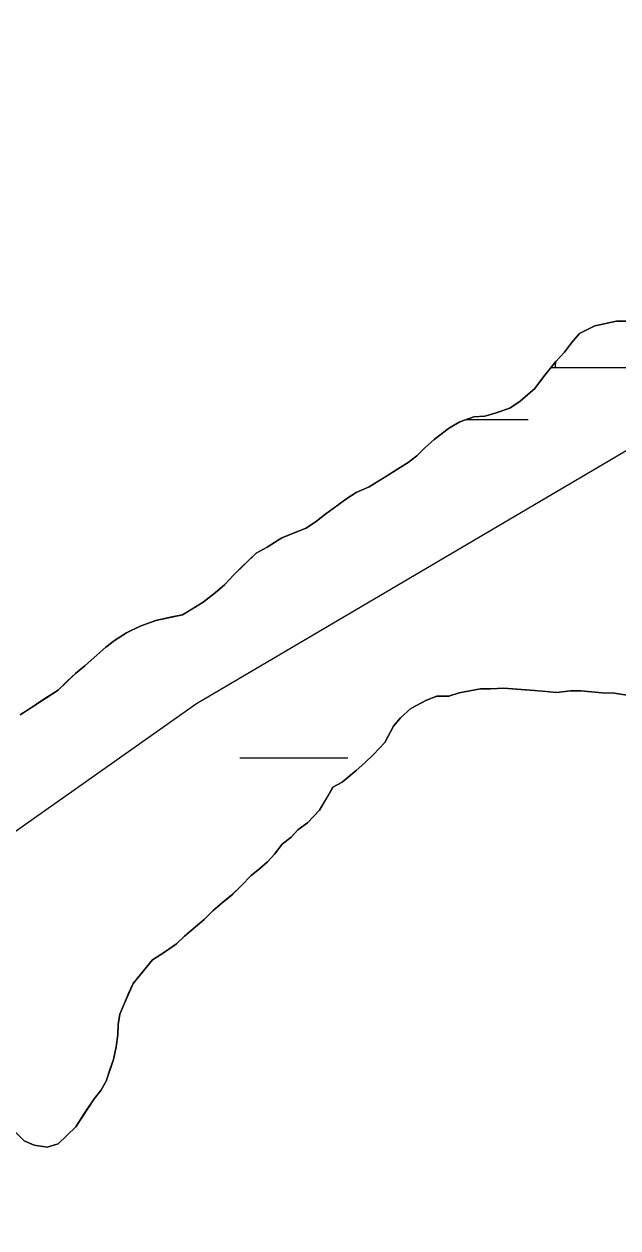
# Model space of a CAD drawing. Extents: x 3177185 to 3215018, y 812988 to 838321.
# Drawn here: x 3188315 to 3188490.8, y 835877.7 to 836233.8 of the extents above; entities that cross this region are included whole.
import ezdxf

# ---------------------------------------------------------------- set-up
doc = ezdxf.new("R2010")
doc.units = 0
for name, color, linetype in [('V-ROAD-CNTR', 7, 'Continuous'), ('V-TOPO-SHOR', 7, 'Continuous'), ('V-WETL-SWMP', 7, 'Continuous')]:
    doc.layers.add(name, color=color, linetype=linetype)

msp = doc.modelspace()

# ---------------------------------------------------------------- linework, layer by layer
at = {"layer": 'V-ROAD-CNTR'}
msp.add_lwpolyline([(3187198.86, 835160.27), (3187350.24, 835272.3), (3187510.41, 835390.85), (3187695.75, 835540.84), (3187881.08, 835690.83), (3188135.33, 835870.1), (3188366.09, 836032.8), (3188570.64, 836153.18), (3188726.06, 836244.64), (3189133.37, 836570.52)], dxfattribs=at)
at = {"layer": 'V-TOPO-SHOR'}
for points in [[(3188494.12, 836145.86), (3188490.32, 836145.91), (3188483.96, 836144.47), (3188479.37, 836142.25), (3188477.05, 836139.49), (3188474.98, 836136.72), (3188472.42, 836133.97), (3188468.81, 836129.45), (3188466.23, 836125.93), (3188461.87, 836122.18), (3188458.8, 836120.19), (3188454.72, 836118.72), (3188451.42, 836117.75), (3188448.11, 836117.54), (3188444.04, 836116.07), (3188440.97, 836114.33), (3188436.36, 836110.84), (3188433.54, 836108.34), (3188431.23, 836106.09), (3188428.67, 836104.09), (3188425.6, 836102.1), (3188422.02, 836099.87), (3188417.17, 836096.88), (3188413.34, 836095.16), (3188410.53, 836093.42), (3188407.46, 836091.17), (3188404.39, 836088.93), (3188401.57, 836086.69), (3188398.5, 836084.69), (3188395.44, 836083.46), (3188391.36, 836081.74), (3188387.01, 836079.01), (3188383.69, 836077.28), (3188379.33, 836073.02), (3188377.02, 836070.77), (3188374.45, 836068.01), (3188371.62, 836065.51), (3188368.04, 836062.77), (3188365.23, 836061.03), (3188361.91, 836059.04), (3188358.35, 836058.32), (3188354.02, 836057.37), (3188349.44, 836055.65), (3188345.35, 836053.67), (3188341.77, 836051.44), (3188339.21, 836049.44), (3188336.65, 836047.19), (3188333.06, 836043.94), (3188330.24, 836041.69), (3188327.93, 836039.44), (3188325.1, 836036.68), (3188319.99, 836033.45), (3188317.43, 836031.71), (3188313.85, 836029.47)], [(3188353, 835956.95), (3188356.58, 835959.19), (3188360.16, 835961.68), (3188362.47, 835963.93), (3188365.8, 835966.68), (3188368.37, 835968.93), (3188370.94, 835971.43), (3188373.76, 835973.93), (3188376.58, 835976.18), (3188379.4, 835978.93), (3188382.23, 835981.94), (3188384.79, 835983.94), (3188387.1, 835985.94), (3188389.15, 835988.19), (3188391.47, 835991.21), (3188394.04, 835993.2), (3188396.09, 835995.46), (3188398.91, 835997.45), (3188402.51, 836001.21), (3188404.58, 836004.73), (3188406.4, 836008.01), (3188409.21, 836009.49), (3188413.31, 836012.99), (3188415.87, 836015.24), (3188418.44, 836017.74), (3188421.78, 836021.25), (3188424.38, 836026.04), (3188426.44, 836028.55), (3188429.52, 836031.3), (3188434.11, 836033.78), (3188437.17, 836035), (3188440.72, 836034.96), (3188443.78, 836035.94), (3188450.14, 836037.12), (3188453.18, 836037.08), (3188456.98, 836037.29), (3188460.78, 836036.99), (3188466.1, 836036.67), (3188469.65, 836036.37), (3188472.69, 836036.08), (3188476.75, 836036.53), (3188479.8, 836036.49), (3188486.13, 836035.9), (3188489.68, 836035.86), (3188494.74, 836035.03)], [(3188312.54, 835905.99), (3188315.04, 835903.42), (3188318.07, 835902.11), (3188321.86, 835901.56), (3188325.17, 835902.53), (3188327.74, 835905.03), (3188330.31, 835907.53), (3188332.89, 835911.56), (3188335.74, 835915.83), (3188337.8, 835918.34), (3188339.36, 835921.11), (3188340.41, 835924.4), (3188341.46, 835927.43), (3188342.27, 835931.22), (3188342.83, 835934.76), (3188342.87, 835937.81), (3188343.41, 835940.84), (3188344.72, 835944.12), (3188346.03, 835947.15), (3188347.33, 835949.92), (3188353, 835956.95)]]:
    msp.add_lwpolyline(points, dxfattribs=at)
at = {"layer": 'V-WETL-SWMP'}
for p, q in [((3188483.96, 836144.47), (3188490.32, 836145.91)), ((3188490.32, 836145.91), (3188497.67, 836145.82)), ((3188477.05, 836139.49), (3188479.37, 836142.25)), ((3188479.37, 836142.25), (3188483.96, 836144.47)), ((3188474.99, 836136.72), (3188477.05, 836139.49)), ((3188472.41, 836133.97), (3188474.99, 836136.72)), ((3188468.81, 836129.45), (3188472.41, 836133.97)), ((3188470.99, 836132.18), (3188502.27, 836132.18)), ((3188466.23, 836125.93), (3188468.81, 836129.45)), ((3188461.87, 836122.18), (3188466.23, 836125.93)), ((3188454.72, 836118.72), (3188458.8, 836120.19)), ((3188458.8, 836120.19), (3188461.87, 836122.18)), ((3188444.04, 836116.07), (3188448.11, 836117.54)), ((3188445.93, 836116.75), (3188464.27, 836116.75)), ((3188448.11, 836117.54), (3188451.41, 836117.75)), ((3188451.41, 836117.75), (3188454.72, 836118.72)), ((3188436.36, 836110.84), (3188440.97, 836114.33)), ((3188440.97, 836114.33), (3188444.04, 836116.07)), ((3188433.54, 836108.34), (3188436.36, 836110.84)), ((3188428.67, 836104.09), (3188431.23, 836106.09)), ((3188431.23, 836106.09), (3188433.54, 836108.34)), ((3188425.6, 836102.1), (3188428.67, 836104.09)), ((3188417.17, 836096.88), (3188425.6, 836102.1)), ((3188410.53, 836093.42), (3188413.34, 836095.16)), ((3188413.34, 836095.16), (3188417.17, 836096.88)), ((3188404.38, 836088.93), (3188410.53, 836093.42)), ((3188401.57, 836086.68), (3188404.38, 836088.93)), ((3188391.36, 836081.74), (3188398.5, 836084.69)), ((3188398.5, 836084.69), (3188401.57, 836086.68)), ((3188387.01, 836079.01), (3188391.36, 836081.74)), ((3188377.02, 836070.77), (3188383.69, 836077.28)), ((3188383.69, 836077.28), (3188387.01, 836079.01)), ((3188374.45, 836068.01), (3188377.02, 836070.77)), ((3188371.62, 836065.51), (3188374.45, 836068.01)), ((3188368.04, 836062.77), (3188371.62, 836065.51)), ((3188361.91, 836059.04), (3188368.04, 836062.77)), ((3188349.44, 836055.65), (3188354.02, 836057.36)), ((3188354.02, 836057.36), (3188361.91, 836059.04)), ((3188341.77, 836051.43), (3188345.35, 836053.67)), ((3188345.35, 836053.67), (3188349.44, 836055.65)), ((3188333.06, 836043.94), (3188339.21, 836049.44)), ((3188339.21, 836049.44), (3188341.77, 836051.43)), ((3188325.1, 836036.68), (3188330.24, 836041.69)), ((3188330.24, 836041.69), (3188333.06, 836043.94)), ((3188313.85, 836029.47), (3188325.1, 836036.68)), ((3188437.17, 836035), (3188434.11, 836033.77)), ((3188440.72, 836034.96), (3188437.17, 836035)), ((3188443.78, 836035.93), (3188440.72, 836034.96)), ((3188450.13, 836037.12), (3188443.78, 836035.93)), ((3188453.18, 836037.08), (3188450.13, 836037.12)), ((3188456.98, 836037.29), (3188453.18, 836037.08)), ((3188466.1, 836036.66), (3188456.98, 836037.29)), ((3188472.69, 836036.07), (3188466.1, 836036.66)), ((3188476.75, 836036.53), (3188472.69, 836036.07)), ((3188479.8, 836036.49), (3188476.75, 836036.53)), ((3188486.13, 836035.9), (3188479.8, 836036.49)), ((3188489.68, 836035.86), (3188486.13, 836035.9)), ((3188494.74, 836035.03), (3188489.68, 836035.86)), ((3188429.52, 836031.3), (3188426.44, 836028.55)), ((3188434.11, 836033.77), (3188429.52, 836031.3)), ((3188426.44, 836028.55), (3188424.38, 836026.04)), ((3188424.38, 836026.04), (3188421.78, 836021.25)), ((3188421.78, 836021.25), (3188418.44, 836017.74)), ((3188378.86, 836016.75), (3188410.86, 836016.75)), ((3188418.44, 836017.74), (3188415.87, 836015.24)), ((3188415.87, 836015.24), (3188413.31, 836012.99)), ((3188413.31, 836012.99), (3188409.21, 836009.49)), ((3188406.4, 836008.01), (3188402.51, 836001.21)), ((3188409.21, 836009.49), (3188406.4, 836008.01)), ((3188402.51, 836001.21), (3188398.91, 835997.45)), ((3188396.09, 835995.46), (3188394.04, 835993.2)), ((3188398.91, 835997.45), (3188396.09, 835995.46)), ((3188394.04, 835993.2), (3188391.47, 835991.2)), ((3188389.15, 835988.19), (3188387.1, 835985.93)), ((3188391.47, 835991.2), (3188389.15, 835988.19)), ((3188387.1, 835985.93), (3188384.79, 835983.94)), ((3188382.23, 835981.94), (3188379.4, 835978.93)), ((3188384.79, 835983.94), (3188382.23, 835981.94)), ((3188379.4, 835978.93), (3188376.57, 835976.18)), ((3188373.76, 835973.93), (3188370.93, 835971.43)), ((3188376.57, 835976.18), (3188373.76, 835973.93)), ((3188370.93, 835971.43), (3188368.37, 835968.93)), ((3188368.37, 835968.93), (3188362.47, 835963.93)), ((3188362.47, 835963.93), (3188360.16, 835961.68)), ((3188360.16, 835961.68), (3188356.58, 835959.19)), ((3188353, 835956.95), (3188347.33, 835949.92)), ((3188356.58, 835959.19), (3188353, 835956.95)), ((3188347.33, 835949.92), (3188344.72, 835944.12)), ((3188344.72, 835944.12), (3188343.41, 835940.84)), ((3188343.41, 835940.84), (3188342.86, 835937.81)), ((3188342.82, 835934.76), (3188342.27, 835931.22)), ((3188342.86, 835937.81), (3188342.82, 835934.76)), ((3188342.27, 835931.22), (3188341.46, 835927.43)), ((3188341.46, 835927.43), (3188339.35, 835921.11)), ((3188339.35, 835921.11), (3188337.8, 835918.34)), ((3188337.8, 835918.34), (3188335.74, 835915.83)), ((3188335.74, 835915.83), (3188330.31, 835907.53)), ((3188330.31, 835907.53), (3188325.17, 835902.53)), ((3188318.06, 835902.11), (3188315.04, 835903.42)), ((3188321.86, 835901.56), (3188318.06, 835902.11)), ((3188325.17, 835902.53), (3188321.86, 835901.56))]:
    msp.add_line(p, q, dxfattribs=at)
msp.add_arc((3188507.51, 836132.66), 35.25, 178.1447, 180.7718, dxfattribs=at)

doc.saveas('drawing.dxf')
